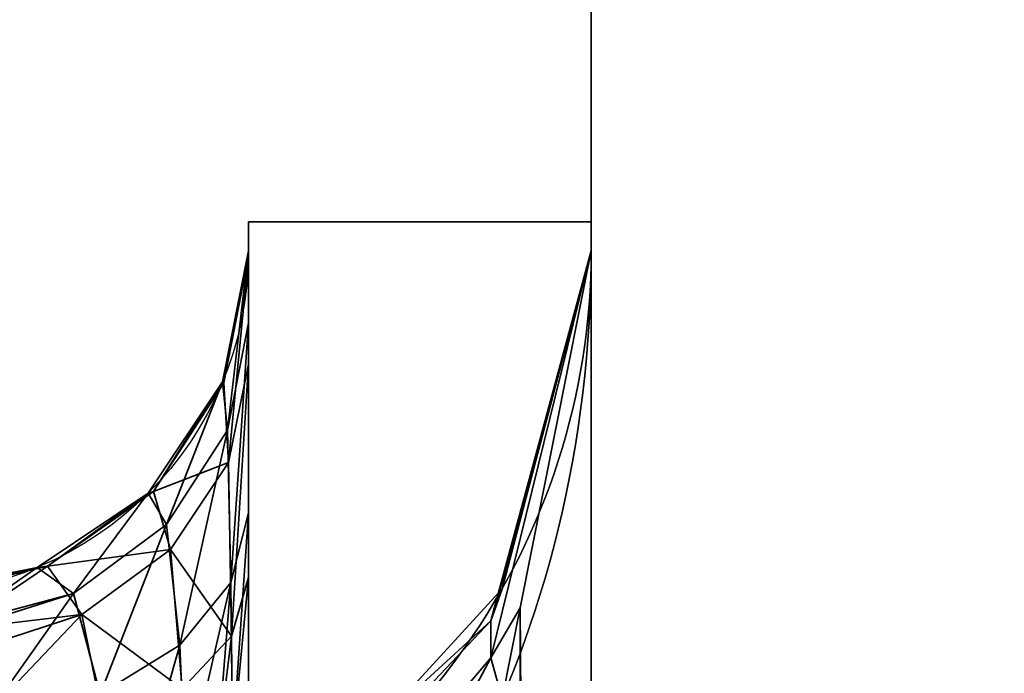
# Model space of a CAD drawing. Header units: millimetres. Extents: x -508 to 6708, y -115 to 193.
# Tile 334 of 656: x 1134.33 to 1136.34, y 1.48 to 2.81. Entities that reach past the tile are written whole.
import ezdxf

# ---------------------------------------------------------------- set-up
doc = ezdxf.new("R2010")
doc.units = ezdxf.units.MM
doc.layers.add('151', color=7, linetype='Continuous', true_color=0xffffff)

# ---------------------------------------------------------------- blocks, each defined once
blk = doc.blocks.new('UG_SURFACE_002')
at = {"layer": '151', "color": 252, "linetype": 'Continuous', "lineweight": 35}
for points in [[(2057.4999, -10, 2215.25), (2057.4999, 174.4, 2215.25), (942.5, 174.4, 2215.25), (942.5, -10, 2215.25)], [(1092.5, -10, 2065.2499), (1092.5, 174.4, 2065.2499), (1907.5, 174.4, 2065.2499), (1907.5, -10, 2065.2499)]]:
    blk.add_3dface(points, dxfattribs=at)
blk = doc.blocks.new('UG_SURFACE_144')
at = {"layer": '151', "color": 252, "linetype": 'Continuous', "lineweight": 35}
for points in [[(1134.8, 2.4, 979.25), (1134.8, -7.3028, 983.3352), (1134.8, -6.9564, 983.5352)], [(1134.8, 2.4, 979.25), (1134.8, -4.3028, 991.8352), (1134.8, -3.9564, 992.0352)], [(1134.8, -4.3028, 991.8352), (1134.8, 2.4, 979.25), (1134.8, -6.6381, 984.25), (1134.8, -6.7213, 984.6413)], [(1134.8, -6.9564, 983.5352), (1134.8, -6.7213, 983.8588), (1134.8, 2.4, 979.25)], [(1134.8, -3.9564, 992.0352), (1134.8, -3.7213, 992.3587), (1134.8, 2.4, 979.25)], [(1134.8, -6.7213, 983.8588), (1134.8, -6.6381, 984.25), (1134.8, 2.4, 979.25)], [(1134.8, -3.7213, 992.3587), (1134.8, -3.6381, 992.75), (1134.8, 2.1941, 1005.2063), (1134.8, 2.4, 979.25)], [(1134.8, 2.4, 1164.25), (1134.8, 2.4, 979.25), (1134.8, 2.341, 1005.8733), (1134.8, 2.341, 1162.6267)], [(1134.8, 2.4, 979.25), (1134.8, 2.1941, 1005.2063), (1134.8, 2.341, 1005.8733)], [(1134.8, 2.4, 1164.25), (1134.8, 2.1091, 1163.4512), (1134.8, 1.6736, 1163.9013)], [(1134.8, 2.341, 1162.6267), (1134.8, 2.33, 1162.8139), (1134.8, 2.4, 1164.25)], [(1134.8, -7.7005, 983.2934), (1134.8, -7.3028, 983.3352), (1134.8, 2.4, 979.25), (1134.8, -18.0201, 979.25)], [(1134.8, 2.33, 1162.8139), (1134.8, 2.1091, 1163.4512), (1134.8, 2.4, 1164.25)], [(1134.8, 1.6736, 1163.9013), (1134.8, 1, 1164.25), (1134.8, 2.4, 1164.25)], [(1135.5, 2.4, 1164.25), (1135.5, 2.4, 979.25), (1134.8, 2.4, 979.25), (1134.8, 2.4, 1164.25)], [(1135.5, 1, 1164.25), (1135.5, 2.4, 1164.25), (1134.8, 2.4, 1164.25), (1134.8, 1, 1164.25)], [(1134.8, -18.0201, 979.25), (1134.8, 2.4, 979.25), (1135.5, 2.4, 979.25), (1135.5, -18.0201, 979.25)], [(1135.5, 2.4, 979.25), (1135.5, -6.686, 983.2348), (1135.5, -7.1779, 982.9508)], [(1135.5, -7.1779, 982.9508), (1135.5, -7.7428, 982.8914), (1135.5, -18.0201, 979.25), (1135.5, 2.4, 979.25)], [(1135.5, 2.4, 979.25), (1135.5, -6.234, 984.25), (1135.5, -6.3521, 983.6944)], [(1135.5, 2.4, 979.25), (1135.5, 2.4, 1164.25), (1135.5, 2.341, 1004.814)], [(1135.5, -6.3521, 983.6944), (1135.5, -6.686, 983.2348), (1135.5, 2.4, 979.25)], [(1135.5, 2.341, 1004.814), (1135.5, -6.234, 984.25), (1135.5, 2.4, 979.25)], [(1135.5, 2.4, 1164.25), (1135.5, 2.341, 1163.6859), (1135.5, 2.341, 1004.814)], [(1135.5, 2.4, 1164.25), (1135.5, 1, 1164.25), (1135.5, 2.341, 1163.6859)], [(1134.7568, 1.9746, 1005.3087), (1134.7467, 2.0731, 1005.8733), (1134.8, 2.341, 1005.8733)], [(1134.8, 2.341, 1162.6267), (1134.8, 2.341, 1005.8733), (1134.7467, 2.0731, 1005.8733), (1134.7467, 2.0731, 1162.6267)], [(1134.8, 2.341, 1162.6267), (1134.7467, 2.0731, 1162.6267), (1134.7497, 2.0711, 1162.7834)], [(1134.7497, 2.0711, 1162.7834), (1134.8, 2.33, 1162.8139), (1134.8, 2.341, 1162.6267)], [(1134.8, 2.341, 1005.8733), (1134.8, 2.1941, 1005.2063), (1134.7568, 1.9746, 1005.3087)], [(1135.295, 1.5094, 1163.1908), (1135.5, 2.341, 1163.6859), (1135.3548, 1.6119, 1163.3717)], [(1135.3611, 1.8146, 1163.1392), (1135.5, 2.341, 1163.6859), (1135.295, 1.5849, 1163.0818)], [(1135.5, 2.341, 1163.6859), (1135.295, 1.5094, 1163.1908), (1135.295, 1.5849, 1163.0818)], [(1135.295, 1.5849, 1005.4183), (1135.5, 2.341, 1004.814), (1135.3611, 1.8146, 1005.3608)], [(1135.3548, 1.6119, 1005.1283), (1135.5, 2.341, 1004.814), (1135.295, 1.5094, 1005.3092)], [(1135.5, 2.341, 1004.814), (1135.295, 1.5849, 1005.4183), (1135.295, 1.5094, 1005.3092)], [(1135.3548, 1.6119, 1163.3717), (1135.5, 2.341, 1163.6859), (1135.5, -18.0201, 1171.3412)], [(1135.5, -18.0201, 997.1588), (1135.5, 2.341, 1004.814), (1135.3548, 1.6119, 1005.1283)], [(1135.5, 2.341, 1004.814), (1135.5, 2.341, 1163.6859), (1135.3611, 1.8146, 1163.1392), (1135.3611, 1.8146, 1005.3608)], [(1135.5, 2.341, 1004.814), (1135.5, -4.7428, 994.1086), (1135.5, -4.1779, 994.0492)], [(1135.5, -18.0201, 1171.3412), (1135.5, 2.341, 1163.6859), (1135.5, 1, 1164.25)], [(1135.5, 2.341, 1004.814), (1135.5, -3.686, 993.7652), (1135.5, -3.3521, 993.3056)], [(1135.5, 2.341, 1004.814), (1135.5, -18.0201, 997.1588), (1135.5, -5.283, 993.933), (1135.5, -4.7428, 994.1086)], [(1135.5, -4.1779, 994.0492), (1135.5, -3.686, 993.7652), (1135.5, 2.341, 1004.814)], [(1135.5, -6.3521, 984.8056), (1135.5, 2.341, 1004.814), (1135.5, -3.3521, 992.1944)], [(1135.5, 2.341, 1004.814), (1135.5, -6.3521, 984.8056), (1135.5, -6.234, 984.25)], [(1135.5, -3.3521, 993.3056), (1135.5, -3.234, 992.75), (1135.5, 2.341, 1004.814)], [(1135.5, 2.341, 1004.814), (1135.5, -3.234, 992.75), (1135.5, -3.3521, 992.1944)], [(1134.8, 2.33, 1162.8139), (1134.7497, 2.0711, 1162.7834), (1134.7591, 1.9083, 1163.3271)], [(1134.7591, 1.9083, 1163.3271), (1134.8, 2.1091, 1163.4512), (1134.8, 2.33, 1162.8139)], [(1134.7638, 1.6631, 1004.8671), (1134.7568, 1.9746, 1005.3087), (1134.8, 2.1941, 1005.2063)], [(1134.8, 2.1941, 1005.2063), (1134.8, 1.8058, 1004.6971), (1134.7638, 1.6631, 1004.8671)], [(1134.8, 2.1941, 1005.2063), (1134.8, -3.7213, 993.1412), (1134.8, -3.9564, 993.4648)], [(1134.8, 2.1941, 1005.2063), (1134.8, -3.6381, 992.75), (1134.8, -3.7213, 993.1412)], [(1134.8, 1.8058, 1004.6971), (1134.8, 2.1941, 1005.2063), (1134.8, -3.9564, 993.4648)], [(1134.8, 2.1091, 1163.4512), (1134.7591, 1.9083, 1163.3271), (1134.7653, 1.554, 1163.7191)], [(1134.7653, 1.554, 1163.7191), (1134.8, 1.6736, 1163.9013), (1134.8, 2.1091, 1163.4512)], [(1134.6323, 1.7822, 1005.3984), (1134.5949, 1.846, 1005.8733), (1134.7467, 2.0731, 1005.8733)], [(1134.7467, 2.0731, 1162.6267), (1134.7467, 2.0731, 1005.8733), (1134.5949, 1.846, 1005.8733), (1134.5949, 1.846, 1162.6267)], [(1134.7467, 2.0731, 1162.6267), (1134.5949, 1.846, 1162.6267), (1134.6058, 1.8494, 1162.7572)], [(1134.6058, 1.8494, 1162.7572), (1134.7497, 2.0711, 1162.7834), (1134.7467, 2.0731, 1162.6267)], [(1134.7467, 2.0731, 1005.8733), (1134.7568, 1.9746, 1005.3087), (1134.6323, 1.7822, 1005.3984)], [(1134.7591, 1.9083, 1163.3271), (1134.7497, 2.0711, 1162.7834), (1134.6058, 1.8494, 1162.7572)], [(1134.6593, 1.5352, 1005.0195), (1134.6323, 1.7822, 1005.3984), (1134.7568, 1.9746, 1005.3087)], [(1134.7568, 1.9746, 1005.3087), (1134.7638, 1.6631, 1004.8671), (1134.6593, 1.5352, 1005.0195)], [(1134.6058, 1.8494, 1162.7572), (1134.6408, 1.7311, 1163.2175), (1134.7591, 1.9083, 1163.3271)], [(1134.7653, 1.554, 1163.7191), (1134.7591, 1.9083, 1163.3271), (1134.6408, 1.7311, 1163.2175)], [(1134.4422, 1.6407, 1005.4644), (1134.3678, 1.6943, 1005.8733), (1134.5949, 1.846, 1005.8733)], [(1134.5949, 1.846, 1162.6267), (1134.5949, 1.846, 1005.8733), (1134.3678, 1.6943, 1005.8733), (1134.3678, 1.6943, 1162.6267)], [(1134.5949, 1.846, 1162.6267), (1134.3678, 1.6943, 1162.6267), (1134.3892, 1.6969, 1162.7392)], [(1134.6408, 1.7311, 1163.2175), (1134.6058, 1.8494, 1162.7572), (1134.3892, 1.6969, 1162.7392)], [(1134.3892, 1.6969, 1162.7392), (1134.6058, 1.8494, 1162.7572), (1134.5949, 1.846, 1162.6267)], [(1134.5949, 1.846, 1005.8733), (1134.6323, 1.7822, 1005.3984), (1134.4422, 1.6407, 1005.4644)], [(1135.295, 1.5849, 1163.0818), (1135.3178, 1.6503, 1162.9686), (1135.3611, 1.8146, 1163.1392)], [(1135.3611, 1.8146, 1005.3608), (1135.3178, 1.6503, 1005.5314), (1135.295, 1.5849, 1005.4183)], [(1135.3178, 1.6503, 1005.5314), (1135.3611, 1.8146, 1163.1392), (1135.3178, 1.6503, 1162.9686)], [(1135.3178, 1.6503, 1005.5314), (1135.3611, 1.8146, 1005.3608), (1135.3611, 1.8146, 1163.1392)], [(1134.7671, 1.3311, 1004.6611), (1134.7638, 1.6631, 1004.8671), (1134.8, 1.8058, 1004.6971)], [(1134.8, 1.8058, 1004.6971), (1134.8, 1.4058, 1004.4625), (1134.7671, 1.3311, 1004.6611)], [(1134.8, 1.4058, 1004.4625), (1134.8, 1.8058, 1004.6971), (1134.8, -3.9564, 993.4648), (1134.8, -4.3028, 993.6648)], [(1134.497, 1.4352, 1005.1388), (1134.4422, 1.6407, 1005.4644), (1134.6323, 1.7822, 1005.3984)], [(1134.6323, 1.7822, 1005.3984), (1134.6593, 1.5352, 1005.0195), (1134.497, 1.4352, 1005.1388)], [(1134.3892, 1.6969, 1162.7392), (1134.4594, 1.5982, 1163.1353), (1134.6408, 1.7311, 1163.2175)], [(1134.6643, 1.4464, 1163.555), (1134.6408, 1.7311, 1163.2175), (1134.4594, 1.5982, 1163.1353)], [(1134.6408, 1.7311, 1163.2175), (1134.6643, 1.4464, 1163.555), (1134.7653, 1.554, 1163.7191)], [(1134.1977, 1.5757, 1005.5399), (1134.1, 1.641, 1005.8733), (1134.3678, 1.6943, 1005.8733)], [(1134.3678, 1.6943, 1162.6267), (1134.3678, 1.6943, 1005.8733), (1134.1, 1.641, 1005.8733), (1134.1, 1.641, 1162.6267)], [(1134.3678, 1.6943, 1162.6267), (1134.1, 1.641, 1162.6267), (1134.1308, 1.6355, 1162.7319)], [(1134.3892, 1.6969, 1162.7392), (1134.1308, 1.6355, 1162.7319), (1134.1963, 1.5667, 1162.955)], [(1134.1308, 1.6355, 1162.7319), (1134.3892, 1.6969, 1162.7392), (1134.3678, 1.6943, 1162.6267)], [(1134.4594, 1.5982, 1163.1353), (1134.3892, 1.6969, 1162.7392), (1134.1963, 1.5667, 1162.955)], [(1134.3678, 1.6943, 1005.8733), (1134.4422, 1.6407, 1005.4644), (1134.1977, 1.5757, 1005.5399)], [(1134.8, 1.6736, 1163.9013), (1134.7653, 1.554, 1163.7191), (1134.7671, 1.3311, 1163.8389)], [(1134.7671, 1.3311, 1163.8389), (1134.8, 1.4058, 1164.0376), (1134.8, 1.6736, 1163.9013)], [(1134.8, 1, 1164.25), (1134.8, 1.6736, 1163.9013), (1134.8, 1.4058, 1164.0376)], [(1134.6712, 1.2634, 1004.8411), (1134.6593, 1.5352, 1005.0195), (1134.7638, 1.6631, 1004.8671)], [(1134.7638, 1.6631, 1004.8671), (1134.7351, 1.3086, 1004.721), (1134.6712, 1.2634, 1004.8411)], [(1134.7638, 1.6631, 1004.8671), (1134.7671, 1.3311, 1004.6611), (1134.7351, 1.3086, 1004.721)], [(1135.065, 1.3742, 1162.6818), (1135.3178, 1.6503, 1162.9686), (1135.295, 1.5849, 1163.0818)], [(1135.3178, 1.6503, 1162.9686), (1135.065, 1.3742, 1005.8181), (1135.3178, 1.6503, 1005.5314)], [(1135.3178, 1.6503, 1162.9686), (1135.065, 1.3742, 1162.6818), (1135.065, 1.3742, 1005.8181)], [(1135.295, 1.5849, 1005.4183), (1135.3178, 1.6503, 1005.5314), (1135.065, 1.3742, 1005.8181)], [(1134.4422, 1.6407, 1005.4644), (1134.2099, 1.5676, 1005.4985), (1134.1977, 1.5757, 1005.5399)], [(1134.2781, 1.4097, 1005.266), (1134.2099, 1.5676, 1005.4985), (1134.4422, 1.6407, 1005.4644)], [(1134.4422, 1.6407, 1005.4644), (1134.497, 1.4352, 1005.1388), (1134.2781, 1.4097, 1005.266)], [(1135.3548, 1.6119, 1163.3717), (1135.3178, 1.4265, 1163.2918), (1135.295, 1.5094, 1163.1908)], [(1135.295, 1.5094, 1005.3092), (1135.3178, 1.4265, 1005.2081), (1135.3548, 1.6119, 1005.1283)], [(1135.3178, 1.4265, 1163.2918), (1135.3548, 1.6119, 1163.3717), (1135.3824, -18.2166, 1170.8187)], [(1135.3824, -18.2166, 997.6814), (1135.3548, 1.6119, 1005.1283), (1135.3178, 1.4265, 1005.2081)], [(1135.5, -18.0201, 1171.3412), (1135.3862, -18.2146, 1170.8238), (1135.3548, 1.6119, 1163.3717)], [(1135.3862, -18.2146, 1170.8238), (1135.3824, -18.2166, 1170.8187), (1135.3548, 1.6119, 1163.3717)], [(1135.3548, 1.6119, 1005.1283), (1135.3824, -18.2166, 997.6814), (1135.3862, -18.2146, 997.6762)], [(1135.3548, 1.6119, 1005.1283), (1135.3862, -18.2146, 997.6762), (1135.5, -18.0201, 997.1588)], [(1134.1963, 1.5667, 1162.955), (1134.2359, 1.525, 1163.09), (1134.4594, 1.5982, 1163.1353)], [(1134.4594, 1.5982, 1163.1353), (1134.2359, 1.525, 1163.09), (1134.2763, 1.4063, 1163.2279)], [(1134.5074, 1.3613, 1163.4253), (1134.4594, 1.5982, 1163.1353), (1134.2763, 1.4063, 1163.2279)], [(1134.4594, 1.5982, 1163.1353), (1134.5074, 1.3613, 1163.4253), (1134.6643, 1.4464, 1163.555)], [(1135.295, 1.5849, 1163.0818), (1134.8485, 1.112, 1162.6972), (1135.065, 1.3742, 1162.6818)], [(1135.295, 1.5849, 1163.0818), (1135.295, 1.5094, 1163.1908), (1134.8485, 0.983, 1162.8835), (1134.8485, 1.112, 1162.6972)], [(1135.065, 1.3742, 1005.8181), (1134.8485, 1.112, 1005.8028), (1135.295, 1.5849, 1005.4183)], [(1135.295, 1.5094, 1005.3092), (1135.295, 1.5849, 1005.4183), (1134.8485, 1.112, 1005.8028), (1134.8485, 0.983, 1005.6165)], [(1134.7351, 1.3086, 1163.779), (1134.7653, 1.554, 1163.7191), (1134.6643, 1.4464, 1163.555)], [(1134.7351, 1.3086, 1163.779), (1134.7671, 1.3311, 1163.8389), (1134.7653, 1.554, 1163.7191)], [(1134.497, 1.4352, 1005.1388), (1134.6593, 1.5352, 1005.0195), (1134.5714, 1.2272, 1004.9374)], [(1134.6593, 1.5352, 1005.0195), (1134.6712, 1.2634, 1004.8411), (1134.5714, 1.2272, 1004.9374)], [(1135.0309, 1.0117, 1163.1131), (1134.8485, 0.983, 1162.8835), (1135.295, 1.5094, 1163.1908)], [(1135.295, 1.5094, 1005.3092), (1134.8485, 0.983, 1005.6165), (1135.0309, 1.0117, 1005.3869)], [(1135.295, 1.5094, 1163.1908), (1135.3178, 1.4265, 1163.2918), (1135.0309, 1.0117, 1163.1131)], [(1135.0309, 1.0117, 1005.3869), (1135.3178, 1.4265, 1005.2081), (1135.295, 1.5094, 1005.3092)]]:
    blk.add_3dface(points, dxfattribs=at)
blk = doc.blocks.new('UG_SURFACE_146')
at = {"layer": '151', "color": 252, "linetype": 'Continuous', "lineweight": 35}
for points in [[(1135.5, -21.92, 2021.75), (1135.5, 13.42, 2021.75), (1135.5, 13.42, -7.75), (1135.5, -21.92, -7.75)], [(1137, -21.92, 2020.2501), (1137, 13.42, 2020.2501), (1135.5, 13.42, 2021.75), (1135.5, -21.92, 2021.75)], [(1137, 13.42, -7.75), (1137, -21.92, -7.75), (1135.5, -21.92, -7.75), (1135.5, 13.42, -7.75)]]:
    blk.add_3dface(points, dxfattribs=at)
blk = doc.blocks.new('UG_SURFACE_147')
at = {"layer": '151', "color": 252, "linetype": 'Continuous', "lineweight": 35}
for points in [[(1135.5, -21.92, 2021.75), (1135.5, 13.42, 2021.75), (1135.5, 13.42, -7.75), (1135.5, -21.92, -7.75)], [(1137, -21.92, 2020.2501), (1137, 13.42, 2020.2501), (1135.5, 13.42, 2021.75), (1135.5, -21.92, 2021.75)], [(1137, 13.42, -7.75), (1137, -21.92, -7.75), (1135.5, -21.92, -7.75), (1135.5, 13.42, -7.75)]]:
    blk.add_3dface(points, dxfattribs=at)
blk = doc.blocks.new('UG_SURFACE_148')
at = {"layer": '151', "color": 252, "linetype": 'Continuous', "lineweight": 35}
for points in [[(1135.5, -21.92, 2021.75), (1864.5, -21.92, 2021.75), (1864.5, 13.42, 2021.75), (1135.5, 13.42, 2021.75)], [(1135.5, -21.92, 2021.75), (1135.5, 13.42, 2021.75), (1137, 13.42, 2020.2501), (1137, -21.92, 2020.2501)]]:
    blk.add_3dface(points, dxfattribs=at)
blk = doc.blocks.new('UG_SURFACE_153')
at = {"layer": '151', "color": 252, "linetype": 'Continuous', "lineweight": 35}
for points in [[(1134.8, 2.4, 979.25), (1134.8, -7.3028, 983.3352), (1134.8, -6.9564, 983.5352)], [(1134.8, 2.4, 979.25), (1134.8, -4.3028, 991.8352), (1134.8, -3.9564, 992.0352)], [(1134.8, -4.3028, 991.8352), (1134.8, 2.4, 979.25), (1134.8, -6.6381, 984.25), (1134.8, -6.7213, 984.6413)], [(1134.8, -6.9564, 983.5352), (1134.8, -6.7213, 983.8588), (1134.8, 2.4, 979.25)], [(1134.8, -3.9564, 992.0352), (1134.8, -3.7213, 992.3587), (1134.8, 2.4, 979.25)], [(1134.8, -6.7213, 983.8588), (1134.8, -6.6381, 984.25), (1134.8, 2.4, 979.25)], [(1134.8, -3.7213, 992.3587), (1134.8, -3.6381, 992.75), (1134.8, 2.1941, 1005.2063), (1134.8, 2.4, 979.25)], [(1134.8, 2.4, 1164.25), (1134.8, 2.4, 979.25), (1134.8, 2.341, 1005.8733), (1134.8, 2.341, 1162.6267)], [(1134.8, 2.4, 979.25), (1134.8, 2.1941, 1005.2063), (1134.8, 2.341, 1005.8733)], [(1134.8, 2.4, 1164.25), (1134.8, 2.1091, 1163.4512), (1134.8, 1.6736, 1163.9013)], [(1134.8, 2.341, 1162.6267), (1134.8, 2.33, 1162.8139), (1134.8, 2.4, 1164.25)], [(1134.8, -7.7005, 983.2934), (1134.8, -7.3028, 983.3352), (1134.8, 2.4, 979.25), (1134.8, -18.0201, 979.25)], [(1134.8, 2.33, 1162.8139), (1134.8, 2.1091, 1163.4512), (1134.8, 2.4, 1164.25)], [(1134.8, 1.6736, 1163.9013), (1134.8, 1, 1164.25), (1134.8, 2.4, 1164.25)], [(1135.5, 2.4, 1164.25), (1135.5, 2.4, 979.25), (1134.8, 2.4, 979.25), (1134.8, 2.4, 1164.25)], [(1135.5, 1, 1164.25), (1135.5, 2.4, 1164.25), (1134.8, 2.4, 1164.25), (1134.8, 1, 1164.25)], [(1134.8, -18.0201, 979.25), (1134.8, 2.4, 979.25), (1135.5, 2.4, 979.25), (1135.5, -18.0201, 979.25)], [(1135.5, 2.4, 979.25), (1135.5, -6.686, 983.2348), (1135.5, -7.1779, 982.9508)], [(1135.5, -7.1779, 982.9508), (1135.5, -7.7428, 982.8914), (1135.5, -18.0201, 979.25), (1135.5, 2.4, 979.25)], [(1135.5, 2.4, 979.25), (1135.5, -6.234, 984.25), (1135.5, -6.3521, 983.6944)], [(1135.5, 2.4, 979.25), (1135.5, 2.4, 1164.25), (1135.5, 2.341, 1004.814)], [(1135.5, -6.3521, 983.6944), (1135.5, -6.686, 983.2348), (1135.5, 2.4, 979.25)], [(1135.5, 2.341, 1004.814), (1135.5, -6.234, 984.25), (1135.5, 2.4, 979.25)], [(1135.5, 2.4, 1164.25), (1135.5, 2.341, 1163.6859), (1135.5, 2.341, 1004.814)], [(1135.5, 2.4, 1164.25), (1135.5, 1, 1164.25), (1135.5, 2.341, 1163.6859)], [(1134.7568, 1.9746, 1005.3087), (1134.7467, 2.0731, 1005.8733), (1134.8, 2.341, 1005.8733)], [(1134.8, 2.341, 1162.6267), (1134.8, 2.341, 1005.8733), (1134.7467, 2.0731, 1005.8733), (1134.7467, 2.0731, 1162.6267)], [(1134.8, 2.341, 1162.6267), (1134.7467, 2.0731, 1162.6267), (1134.7497, 2.0711, 1162.7834)], [(1134.7497, 2.0711, 1162.7834), (1134.8, 2.33, 1162.8139), (1134.8, 2.341, 1162.6267)], [(1134.8, 2.341, 1005.8733), (1134.8, 2.1941, 1005.2063), (1134.7568, 1.9746, 1005.3087)], [(1135.295, 1.5094, 1163.1908), (1135.5, 2.341, 1163.6859), (1135.3548, 1.6119, 1163.3717)], [(1135.3611, 1.8146, 1163.1392), (1135.5, 2.341, 1163.6859), (1135.295, 1.5849, 1163.0818)], [(1135.5, 2.341, 1163.6859), (1135.295, 1.5094, 1163.1908), (1135.295, 1.5849, 1163.0818)], [(1135.295, 1.5849, 1005.4183), (1135.5, 2.341, 1004.814), (1135.3611, 1.8146, 1005.3608)], [(1135.3548, 1.6119, 1005.1283), (1135.5, 2.341, 1004.814), (1135.295, 1.5094, 1005.3092)], [(1135.5, 2.341, 1004.814), (1135.295, 1.5849, 1005.4183), (1135.295, 1.5094, 1005.3092)], [(1135.3548, 1.6119, 1163.3717), (1135.5, 2.341, 1163.6859), (1135.5, -18.0201, 1171.3412)], [(1135.5, -18.0201, 997.1588), (1135.5, 2.341, 1004.814), (1135.3548, 1.6119, 1005.1283)], [(1135.5, 2.341, 1004.814), (1135.5, 2.341, 1163.6859), (1135.3611, 1.8146, 1163.1392), (1135.3611, 1.8146, 1005.3608)], [(1135.5, 2.341, 1004.814), (1135.5, -4.7428, 994.1086), (1135.5, -4.1779, 994.0492)], [(1135.5, -18.0201, 1171.3412), (1135.5, 2.341, 1163.6859), (1135.5, 1, 1164.25)], [(1135.5, 2.341, 1004.814), (1135.5, -3.686, 993.7652), (1135.5, -3.3521, 993.3056)], [(1135.5, 2.341, 1004.814), (1135.5, -18.0201, 997.1588), (1135.5, -5.283, 993.933), (1135.5, -4.7428, 994.1086)], [(1135.5, -4.1779, 994.0492), (1135.5, -3.686, 993.7652), (1135.5, 2.341, 1004.814)], [(1135.5, -6.3521, 984.8056), (1135.5, 2.341, 1004.814), (1135.5, -3.3521, 992.1944)], [(1135.5, 2.341, 1004.814), (1135.5, -6.3521, 984.8056), (1135.5, -6.234, 984.25)], [(1135.5, -3.3521, 993.3056), (1135.5, -3.234, 992.75), (1135.5, 2.341, 1004.814)], [(1135.5, 2.341, 1004.814), (1135.5, -3.234, 992.75), (1135.5, -3.3521, 992.1944)], [(1134.8, 2.33, 1162.8139), (1134.7497, 2.0711, 1162.7834), (1134.7591, 1.9083, 1163.3271)], [(1134.7591, 1.9083, 1163.3271), (1134.8, 2.1091, 1163.4512), (1134.8, 2.33, 1162.8139)], [(1134.7638, 1.6631, 1004.8671), (1134.7568, 1.9746, 1005.3087), (1134.8, 2.1941, 1005.2063)], [(1134.8, 2.1941, 1005.2063), (1134.8, 1.8058, 1004.6971), (1134.7638, 1.6631, 1004.8671)], [(1134.8, 2.1941, 1005.2063), (1134.8, -3.7213, 993.1412), (1134.8, -3.9564, 993.4648)], [(1134.8, 2.1941, 1005.2063), (1134.8, -3.6381, 992.75), (1134.8, -3.7213, 993.1412)], [(1134.8, 1.8058, 1004.6971), (1134.8, 2.1941, 1005.2063), (1134.8, -3.9564, 993.4648)], [(1134.8, 2.1091, 1163.4512), (1134.7591, 1.9083, 1163.3271), (1134.7653, 1.554, 1163.7191)], [(1134.7653, 1.554, 1163.7191), (1134.8, 1.6736, 1163.9013), (1134.8, 2.1091, 1163.4512)], [(1134.6323, 1.7822, 1005.3984), (1134.5949, 1.846, 1005.8733), (1134.7467, 2.0731, 1005.8733)], [(1134.7467, 2.0731, 1162.6267), (1134.7467, 2.0731, 1005.8733), (1134.5949, 1.846, 1005.8733), (1134.5949, 1.846, 1162.6267)], [(1134.7467, 2.0731, 1162.6267), (1134.5949, 1.846, 1162.6267), (1134.6058, 1.8494, 1162.7572)], [(1134.6058, 1.8494, 1162.7572), (1134.7497, 2.0711, 1162.7834), (1134.7467, 2.0731, 1162.6267)], [(1134.7467, 2.0731, 1005.8733), (1134.7568, 1.9746, 1005.3087), (1134.6323, 1.7822, 1005.3984)], [(1134.7591, 1.9083, 1163.3271), (1134.7497, 2.0711, 1162.7834), (1134.6058, 1.8494, 1162.7572)], [(1134.6593, 1.5352, 1005.0195), (1134.6323, 1.7822, 1005.3984), (1134.7568, 1.9746, 1005.3087)], [(1134.7568, 1.9746, 1005.3087), (1134.7638, 1.6631, 1004.8671), (1134.6593, 1.5352, 1005.0195)], [(1134.6058, 1.8494, 1162.7572), (1134.6408, 1.7311, 1163.2175), (1134.7591, 1.9083, 1163.3271)], [(1134.7653, 1.554, 1163.7191), (1134.7591, 1.9083, 1163.3271), (1134.6408, 1.7311, 1163.2175)], [(1134.4422, 1.6407, 1005.4644), (1134.3678, 1.6943, 1005.8733), (1134.5949, 1.846, 1005.8733)], [(1134.5949, 1.846, 1162.6267), (1134.5949, 1.846, 1005.8733), (1134.3678, 1.6943, 1005.8733), (1134.3678, 1.6943, 1162.6267)], [(1134.5949, 1.846, 1162.6267), (1134.3678, 1.6943, 1162.6267), (1134.3892, 1.6969, 1162.7392)], [(1134.6408, 1.7311, 1163.2175), (1134.6058, 1.8494, 1162.7572), (1134.3892, 1.6969, 1162.7392)], [(1134.3892, 1.6969, 1162.7392), (1134.6058, 1.8494, 1162.7572), (1134.5949, 1.846, 1162.6267)], [(1134.5949, 1.846, 1005.8733), (1134.6323, 1.7822, 1005.3984), (1134.4422, 1.6407, 1005.4644)], [(1135.295, 1.5849, 1163.0818), (1135.3178, 1.6503, 1162.9686), (1135.3611, 1.8146, 1163.1392)], [(1135.3611, 1.8146, 1005.3608), (1135.3178, 1.6503, 1005.5314), (1135.295, 1.5849, 1005.4183)], [(1135.3178, 1.6503, 1005.5314), (1135.3611, 1.8146, 1163.1392), (1135.3178, 1.6503, 1162.9686)], [(1135.3178, 1.6503, 1005.5314), (1135.3611, 1.8146, 1005.3608), (1135.3611, 1.8146, 1163.1392)], [(1134.7671, 1.3311, 1004.6611), (1134.7638, 1.6631, 1004.8671), (1134.8, 1.8058, 1004.6971)], [(1134.8, 1.8058, 1004.6971), (1134.8, 1.4058, 1004.4625), (1134.7671, 1.3311, 1004.6611)], [(1134.8, 1.4058, 1004.4625), (1134.8, 1.8058, 1004.6971), (1134.8, -3.9564, 993.4648), (1134.8, -4.3028, 993.6648)], [(1134.497, 1.4352, 1005.1388), (1134.4422, 1.6407, 1005.4644), (1134.6323, 1.7822, 1005.3984)], [(1134.6323, 1.7822, 1005.3984), (1134.6593, 1.5352, 1005.0195), (1134.497, 1.4352, 1005.1388)], [(1134.3892, 1.6969, 1162.7392), (1134.4594, 1.5982, 1163.1353), (1134.6408, 1.7311, 1163.2175)], [(1134.6643, 1.4464, 1163.555), (1134.6408, 1.7311, 1163.2175), (1134.4594, 1.5982, 1163.1353)], [(1134.6408, 1.7311, 1163.2175), (1134.6643, 1.4464, 1163.555), (1134.7653, 1.554, 1163.7191)], [(1134.1977, 1.5757, 1005.5399), (1134.1, 1.641, 1005.8733), (1134.3678, 1.6943, 1005.8733)], [(1134.3678, 1.6943, 1162.6267), (1134.3678, 1.6943, 1005.8733), (1134.1, 1.641, 1005.8733), (1134.1, 1.641, 1162.6267)], [(1134.3678, 1.6943, 1162.6267), (1134.1, 1.641, 1162.6267), (1134.1308, 1.6355, 1162.7319)], [(1134.3892, 1.6969, 1162.7392), (1134.1308, 1.6355, 1162.7319), (1134.1963, 1.5667, 1162.955)], [(1134.1308, 1.6355, 1162.7319), (1134.3892, 1.6969, 1162.7392), (1134.3678, 1.6943, 1162.6267)], [(1134.4594, 1.5982, 1163.1353), (1134.3892, 1.6969, 1162.7392), (1134.1963, 1.5667, 1162.955)], [(1134.3678, 1.6943, 1005.8733), (1134.4422, 1.6407, 1005.4644), (1134.1977, 1.5757, 1005.5399)], [(1134.8, 1.6736, 1163.9013), (1134.7653, 1.554, 1163.7191), (1134.7671, 1.3311, 1163.8389)], [(1134.7671, 1.3311, 1163.8389), (1134.8, 1.4058, 1164.0376), (1134.8, 1.6736, 1163.9013)], [(1134.8, 1, 1164.25), (1134.8, 1.6736, 1163.9013), (1134.8, 1.4058, 1164.0376)], [(1134.6712, 1.2634, 1004.8411), (1134.6593, 1.5352, 1005.0195), (1134.7638, 1.6631, 1004.8671)], [(1134.7638, 1.6631, 1004.8671), (1134.7351, 1.3086, 1004.721), (1134.6712, 1.2634, 1004.8411)], [(1134.7638, 1.6631, 1004.8671), (1134.7671, 1.3311, 1004.6611), (1134.7351, 1.3086, 1004.721)], [(1135.065, 1.3742, 1162.6818), (1135.3178, 1.6503, 1162.9686), (1135.295, 1.5849, 1163.0818)], [(1135.3178, 1.6503, 1162.9686), (1135.065, 1.3742, 1005.8181), (1135.3178, 1.6503, 1005.5314)], [(1135.3178, 1.6503, 1162.9686), (1135.065, 1.3742, 1162.6818), (1135.065, 1.3742, 1005.8181)], [(1135.295, 1.5849, 1005.4183), (1135.3178, 1.6503, 1005.5314), (1135.065, 1.3742, 1005.8181)], [(1134.4422, 1.6407, 1005.4644), (1134.2099, 1.5676, 1005.4985), (1134.1977, 1.5757, 1005.5399)], [(1134.2781, 1.4097, 1005.266), (1134.2099, 1.5676, 1005.4985), (1134.4422, 1.6407, 1005.4644)], [(1134.4422, 1.6407, 1005.4644), (1134.497, 1.4352, 1005.1388), (1134.2781, 1.4097, 1005.266)], [(1135.3548, 1.6119, 1163.3717), (1135.3178, 1.4265, 1163.2918), (1135.295, 1.5094, 1163.1908)], [(1135.295, 1.5094, 1005.3092), (1135.3178, 1.4265, 1005.2081), (1135.3548, 1.6119, 1005.1283)], [(1135.3178, 1.4265, 1163.2918), (1135.3548, 1.6119, 1163.3717), (1135.3824, -18.2166, 1170.8187)], [(1135.3824, -18.2166, 997.6814), (1135.3548, 1.6119, 1005.1283), (1135.3178, 1.4265, 1005.2081)], [(1135.5, -18.0201, 1171.3412), (1135.3862, -18.2146, 1170.8238), (1135.3548, 1.6119, 1163.3717)], [(1135.3862, -18.2146, 1170.8238), (1135.3824, -18.2166, 1170.8187), (1135.3548, 1.6119, 1163.3717)], [(1135.3548, 1.6119, 1005.1283), (1135.3824, -18.2166, 997.6814), (1135.3862, -18.2146, 997.6762)], [(1135.3548, 1.6119, 1005.1283), (1135.3862, -18.2146, 997.6762), (1135.5, -18.0201, 997.1588)], [(1134.1963, 1.5667, 1162.955), (1134.2359, 1.525, 1163.09), (1134.4594, 1.5982, 1163.1353)], [(1134.4594, 1.5982, 1163.1353), (1134.2359, 1.525, 1163.09), (1134.2763, 1.4063, 1163.2279)], [(1134.5074, 1.3613, 1163.4253), (1134.4594, 1.5982, 1163.1353), (1134.2763, 1.4063, 1163.2279)], [(1134.4594, 1.5982, 1163.1353), (1134.5074, 1.3613, 1163.4253), (1134.6643, 1.4464, 1163.555)], [(1135.295, 1.5849, 1163.0818), (1134.8485, 1.112, 1162.6972), (1135.065, 1.3742, 1162.6818)], [(1135.295, 1.5849, 1163.0818), (1135.295, 1.5094, 1163.1908), (1134.8485, 0.983, 1162.8835), (1134.8485, 1.112, 1162.6972)], [(1135.065, 1.3742, 1005.8181), (1134.8485, 1.112, 1005.8028), (1135.295, 1.5849, 1005.4183)], [(1135.295, 1.5094, 1005.3092), (1135.295, 1.5849, 1005.4183), (1134.8485, 1.112, 1005.8028), (1134.8485, 0.983, 1005.6165)], [(1134.7351, 1.3086, 1163.779), (1134.7653, 1.554, 1163.7191), (1134.6643, 1.4464, 1163.555)], [(1134.7351, 1.3086, 1163.779), (1134.7671, 1.3311, 1163.8389), (1134.7653, 1.554, 1163.7191)], [(1134.497, 1.4352, 1005.1388), (1134.6593, 1.5352, 1005.0195), (1134.5714, 1.2272, 1004.9374)], [(1134.6593, 1.5352, 1005.0195), (1134.6712, 1.2634, 1004.8411), (1134.5714, 1.2272, 1004.9374)], [(1135.0309, 1.0117, 1163.1131), (1134.8485, 0.983, 1162.8835), (1135.295, 1.5094, 1163.1908)], [(1135.295, 1.5094, 1005.3092), (1134.8485, 0.983, 1005.6165), (1135.0309, 1.0117, 1005.3869)], [(1135.295, 1.5094, 1163.1908), (1135.3178, 1.4265, 1163.2918), (1135.0309, 1.0117, 1163.1131)], [(1135.0309, 1.0117, 1005.3869), (1135.3178, 1.4265, 1005.2081), (1135.295, 1.5094, 1005.3092)]]:
    blk.add_3dface(points, dxfattribs=at)

msp = doc.modelspace()

# ---------------------------------------------------------------- linework, layer by layer
at = {"layer": '151', "color": 253, "linetype": 'Continuous', "lineweight": -3}
for p, q in [((1135.5, 13.42, -7.75), (1135.5, -21.92, -7.75)), ((1135.5, -21.92, 2021.75), (1135.5, 13.42, 2021.75)), ((1135.5, 13.42, -7.75), (1135.5, -21.92, -7.75)), ((1135.5, -21.92, 2021.75), (1135.5, 13.42, 2021.75)), ((1135.5, -21.92, 2021.75), (1135.5, 13.42, 2021.75)), ((1134.8, 2.4, 1164.25), (1134.8, 1, 1164.25)), ((1134.8, -18.0201, 979.25), (1134.8, 2.4, 979.25)), ((1135.5, 2.4, 1164.25), (1134.8, 2.4, 1164.25)), ((1135.5, 2.4, 979.25), (1134.8, 2.4, 979.25)), ((1134.8, 2.4, 1164.25), (1134.8, 2.4, 979.25)), ((1134.8, -18.0201, 979.25), (1134.8, 2.4, 979.25)), ((1135.5, 2.4, 979.25), (1134.8, 2.4, 979.25)), ((1134.8, 2.4, 1164.25), (1134.8, 2.4, 979.25)), ((1135.5, 2.4, 1164.25), (1134.8, 2.4, 1164.25)), ((1134.8, 2.4, 1164.25), (1134.8, 1, 1164.25)), ((1135.5, -18.0201, 979.25), (1135.5, 2.4, 979.25)), ((1135.5, 2.4, 1164.25), (1135.5, 2.4, 979.25)), ((1135.5, 1, 1164.25), (1135.5, 2.4, 1164.25)), ((1135.5, 1, 1164.25), (1135.5, 2.4, 1164.25)), ((1135.5, -18.0201, 979.25), (1135.5, 2.4, 979.25)), ((1135.5, 2.4, 1164.25), (1135.5, 2.4, 979.25)), ((1134.8, 2.341, 1005.8733), (1134.8, 2.341, 1162.6267)), ((1134.8, 2.341, 1005.8733), (1134.8, 2.341, 1162.6267)), ((1135.5, 2.341, 1163.6859), (1135.5, 2.341, 1004.8141)), ((1135.5, -18.0201, 1171.3412), (1135.5, 2.341, 1163.6859)), ((1135.5, 2.341, 1004.8141), (1135.5, -18.0201, 997.1588)), ((1135.5, 2.341, 1004.8141), (1135.5, -18.0201, 997.1588)), ((1135.5, 2.341, 1163.6859), (1135.5, 2.341, 1004.8141)), ((1135.5, -18.0201, 1171.3412), (1135.5, 2.341, 1163.6859))]:
    msp.add_line(p, q, dxfattribs=at)
at = {"layer": '151', "color": 253, "linetype": 'Continuous', "lineweight": -3, "extrusion": (0, 0, -1)}
for centre in [(-1134.1, 2.341, -1162.6267), (-1134.1, 2.341, -1005.8733), (-1134.1, 2.341, -1005.8733), (-1134.1, 2.341, -1162.6267)]:
    msp.add_arc(centre, 0.7, 180, 270, dxfattribs=at)
at = {"layer": '151', "color": 253, "linetype": 'Continuous', "lineweight": -3, "extrusion": (-2.37351e-16, -0.395731, 0.918367)}
msp.add_ellipse((1134.1, 2.341, 1163.6859), major_axis=(0, 1.8537, 0.7988), ratio=0.69361, start_param=3.47998, end_param=4.712389, dxfattribs=at)
msp.add_ellipse((1134.1, 2.341, 1163.6859), major_axis=(0, 1.8537, 0.7988), ratio=0.69361, start_param=3.47998, end_param=4.712389, dxfattribs=at)
at = {"layer": '151', "color": 253, "linetype": 'Continuous', "lineweight": -3, "extrusion": (-2.37351e-16, -0.395731, -0.918367)}
msp.add_ellipse((1134.1, 2.341, 1004.8141), major_axis=(0, 1.8537, -0.7988), ratio=0.69361, start_param=1.570796, end_param=2.803205, dxfattribs=at)
msp.add_ellipse((1134.1, 2.341, 1004.8141), major_axis=(0, 1.8537, -0.7988), ratio=0.69361, start_param=1.570796, end_param=2.803205, dxfattribs=at)
at = {"layer": '151', "color": 253, "linetype": 'Continuous', "lineweight": -3, "extrusion": (4.32051e-16, 0.72035, -0.69361)}
msp.add_ellipse((1134.1, 2.341, 1163.6859), major_axis=(0, 1.4, 1.454), ratio=0.69361, start_param=1.570796, end_param=2.803205, dxfattribs=at)
msp.add_ellipse((1134.1, 2.341, 1163.6859), major_axis=(0, 1.4, 1.454), ratio=0.69361, start_param=1.570796, end_param=2.803205, dxfattribs=at)
at = {"layer": '151', "color": 253, "linetype": 'Continuous', "lineweight": -3, "extrusion": (4.32051e-16, 0.72035, 0.69361)}
msp.add_ellipse((1134.1, 2.341, 1004.8141), major_axis=(0, 1.4, -1.454), ratio=0.69361, start_param=3.47998, end_param=4.712389, dxfattribs=at)
msp.add_ellipse((1134.1, 2.341, 1004.8141), major_axis=(0, 1.4, -1.454), ratio=0.69361, start_param=3.47998, end_param=4.712389, dxfattribs=at)
at = {"layer": '151', "color": 253, "linetype": 'Continuous', "lineweight": -3, "extrusion": (1, 0, 0)}
for centre, major_axis, start_param, end_param in [((1134.8, 0.941, 1162.6267), (0, 0, 1.4957), 4.712389, 5.944798), ((1134.8, 0.941, 1005.8733), (0, 0, -1.4957), 0.338388, 1.570796), ((1134.8, 0.941, 1005.8733), (0, 0, -1.4957), 0.338388, 1.570796), ((1134.8, 0.941, 1162.6267), (0, 0, 1.4957), 4.712389, 5.944798)]:
    msp.add_ellipse(centre, major_axis=major_axis, ratio=0.936029, start_param=start_param, end_param=end_param, dxfattribs=at)

# ---------------------------------------------------------------- block references
at = {"layer": '151', "color": 253, "linetype": 'Continuous', "lineweight": -3}
for name in ['UG_SURFACE_002', 'UG_SURFACE_146', 'UG_SURFACE_147', 'UG_SURFACE_148', 'UG_SURFACE_144', 'UG_SURFACE_153']:
    msp.add_blockref(name, (0, 0), dxfattribs=at)

doc.saveas('drawing.dxf')
